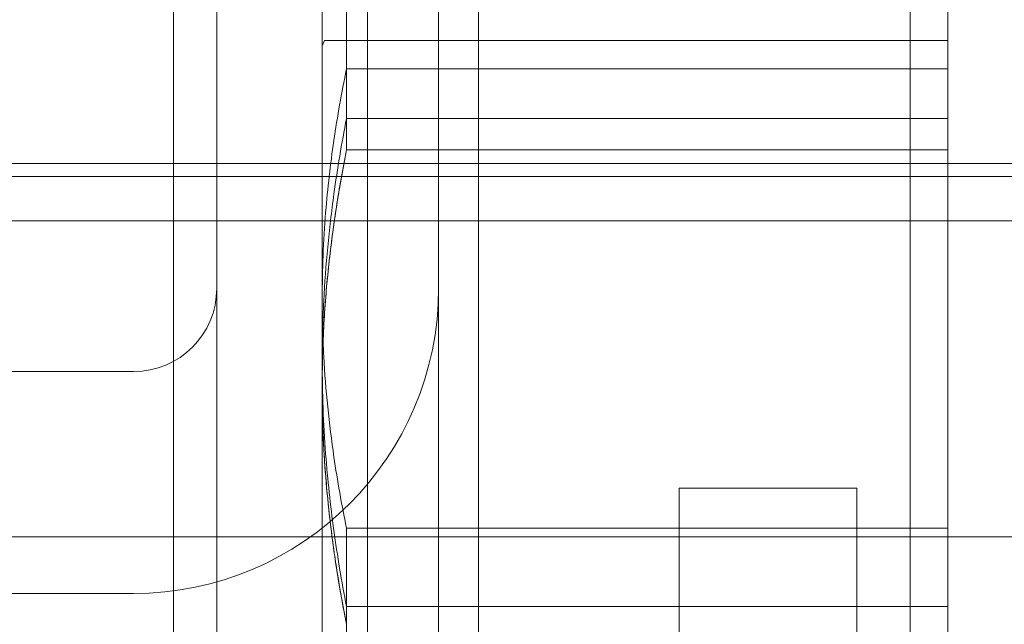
# Model space of a CAD drawing. Header units: inches. Extents: x 1 to 109, y 1 to 85.
# Tile 585 of 656: x 88.1844 to 88.3323, y 24.5962 to 24.6871. Entities that reach past the tile are written whole.
import ezdxf

# ---------------------------------------------------------------- set-up
doc = ezdxf.new("R2010")
doc.units = ezdxf.units.IN
doc.header["$MEASUREMENT"] = 0

msp = doc.modelspace()

# ---------------------------------------------------------------- linework, layer by layer
at = {"color": 7, "linetype": 'Continuous', "lineweight": 15, "ltscale": 5}
for p, q in [((88.21399, 24.79669), (88.21399, 23.96336)), ((88.31816, 24.79669), (88.31816, 23.96336)), ((88.21399, 24.78811), (88.21399, 23.95477)), ((88.31816, 24.78811), (88.31816, 23.95477)), ((88.20748, 24.74827), (88.20748, 24.58161)), ((88.23664, 24.74811), (88.23664, 24.58144)), ((88.24732, 24.73861), (88.24732, 24.21361)), ((88.24732, 24.73861), (88.24732, 24.38013)), ((88.32382, 24.73336), (88.32382, 24.44336)), ((88.24732, 24.73002), (88.24732, 24.20502)), ((88.24732, 24.73002), (88.24732, 24.37155)), ((88.32382, 24.43477), (88.32382, 24.72477)), ((88.21399, 24.64669), (88.21399, 24.71336)), ((88.24732, 24.64669), (88.24732, 24.71336)), ((88.23348, 24.67966), (88.23348, 24.69456)), ((88.32382, 24.67966), (88.32382, 24.69456)), ((88.22982, 24.69225), (88.22982, 24.48585)), ((88.22982, 24.69225), (88.22982, 24.64517)), ((88.25332, 24.69307), (88.25332, 24.48503)), ((88.22982, 24.48446), (88.22982, 24.69086)), ((88.22982, 24.69086), (88.22982, 24.63556)), ((88.25332, 24.48364), (88.25332, 24.69168)), ((88.23348, 24.69018), (88.23348, 24.67224)), ((88.32382, 24.69018), (88.32382, 24.67224)), ((88.2302, 24.68394), (88.22982, 24.68312)), ((88.22982, 24.68312), (88.2302, 24.68394)), ((88.25332, 24.68394), (88.2302, 24.68394)), ((88.23348, 24.68394), (88.23348, 24.66749)), ((88.23348, 24.66749), (88.23348, 24.68394)), ((88.32382, 24.68394), (88.23348, 24.68394)), ((88.25332, 24.68394), (88.25332, 24.47561)), ((88.32382, 24.66749), (88.32382, 24.68394)), ((88.32382, 24.68394), (88.32382, 24.66749)), ((88.22982, 24.63186), (88.22982, 24.68312)), ((88.22982, 24.47642), (88.22982, 24.68312)), ((88.22982, 24.68312), (88.22982, 24.63186)), ((88.23348, 24.67966), (88.32382, 24.67966)), ((88.32382, 24.61068), (88.32382, 24.67966)), ((88.32382, 24.67224), (88.23348, 24.67224)), ((88.32382, 24.67224), (88.32382, 24.59888)), ((88.32382, 24.66749), (88.23348, 24.66749)), ((88.32382, 24.59622), (88.32382, 24.66749)), ((88.21399, 24.66544), (88.10982, 24.66544)), ((88.21399, 24.66544), (88.10982, 24.66544)), ((88.31816, 24.66544), (88.21399, 24.66544)), ((88.31816, 24.66544), (88.21399, 24.66544)), ((88.21399, 24.66544), (88.21399, 24.51127)), ((88.21399, 24.66544), (88.21399, 24.51127)), ((88.42232, 24.66544), (88.31816, 24.66544)), ((88.42232, 24.66544), (88.31816, 24.66544)), ((88.31816, 24.66544), (88.31816, 24.51127)), ((88.31816, 24.66544), (88.31816, 24.51127)), ((88.39732, 24.66352), (87.88899, 24.66352)), ((88.39732, 24.66352), (88.08482, 24.66352)), ((88.21399, 24.65686), (88.10982, 24.65686)), ((88.21399, 24.65686), (88.10982, 24.65686)), ((88.31816, 24.65686), (88.21399, 24.65686)), ((88.31816, 24.65686), (88.21399, 24.65686)), ((88.21399, 24.65686), (88.21399, 24.50269)), ((88.21399, 24.65686), (88.21399, 24.50269)), ((88.42232, 24.65686), (88.31816, 24.65686)), ((88.42232, 24.65686), (88.31816, 24.65686)), ((88.31816, 24.65686), (88.31816, 24.50269)), ((88.31816, 24.65686), (88.31816, 24.50269)), ((88.22982, 24.64517), (88.22982, 24.54115)), ((88.22982, 24.53154), (88.22982, 24.63556)), ((88.13406, 24.63419), (88.20149, 24.63419)), ((88.22982, 24.52769), (88.22982, 24.63186)), ((88.22982, 24.63186), (88.22982, 24.52769)), ((88.31016, 24.61669), (88.28349, 24.61669)), ((88.28349, 24.25169), (88.28349, 24.61669)), ((88.31016, 24.25169), (88.31016, 24.61669)), ((88.39732, 24.60936), (87.88899, 24.60936)), ((88.23348, 24.57783), (88.23348, 24.61068)), ((88.32382, 24.61068), (88.23348, 24.61068)), ((88.32382, 24.57783), (88.32382, 24.61068)), ((88.20149, 24.60086), (88.13482, 24.60086)), ((88.23348, 24.59888), (88.23348, 24.56603)), ((88.23348, 24.59888), (88.32382, 24.59888)), ((88.32382, 24.59888), (88.32382, 24.56603)), ((88.23348, 24.56332), (88.23348, 24.59622)), ((88.32382, 24.56332), (88.32382, 24.59622))]:
    msp.add_line(p, q, dxfattribs=at)
at = {"color": 7, "linetype": 'Continuous', "lineweight": 15, "ltscale": 25}
for radius in [0.04583, 0.04583, 0.0125, 0.0125]:
    msp.add_arc((88.20149, 24.64669), radius, 270, 0, dxfattribs=at)
at = {"color": 7, "linetype": 'Continuous', "lineweight": 15, "ltscale": 5}
for points, knots in [([(88.2302, 24.68394), (88.23036, 24.68394), (88.23067, 24.68394), (88.23141, 24.68394), (88.23233, 24.68394), (88.23309, 24.68394), (88.23348, 24.68394)], [0, 0, 0, 0, 0.249484, 0.49919, 0.749506, 1, 1, 1, 1]), ([(88.23348, 24.68394), (88.23322, 24.68394), (88.23263, 24.68394), (88.23186, 24.68394), (88.23116, 24.68394), (88.23059, 24.68394), (88.23033, 24.68394), (88.2302, 24.68394)], [0, 0, 0, 0, 0.168225, 0.375887, 0.583653, 0.791763, 1, 1, 1, 1]), ([(88.22982, 24.64517), (88.22985, 24.64733), (88.2299, 24.65164), (88.23029, 24.65776), (88.23086, 24.66352), (88.23156, 24.66891), (88.23242, 24.67429), (88.23313, 24.67787), (88.23348, 24.67966)], [0, 0, 0, 0, 0.18677, 0.37376, 0.530112, 0.686465, 0.843231, 1, 1, 1, 1]), ([(88.23348, 24.67224), (88.23313, 24.67035), (88.23243, 24.66658), (88.23146, 24.66012), (88.2306, 24.65287), (88.23009, 24.64596), (88.22986, 24.64019), (88.22984, 24.6371), (88.22982, 24.63556)], [0, 0, 0, 0, 0.155646, 0.311379, 0.529997, 0.748924, 0.874428, 1, 1, 1, 1]), ([(88.23348, 24.66749), (88.23306, 24.66529), (88.23223, 24.66088), (88.23137, 24.65497), (88.23075, 24.64978), (88.23034, 24.64531), (88.23005, 24.64083), (88.22986, 24.63635), (88.22984, 24.63335), (88.22982, 24.63186)], [0, 0, 0, 0, 0.1868707, 0.3738941, 0.4989393, 0.6239838, 0.7492719, 0.8745595, 1, 1, 1, 1]), ([(88.22982, 24.63186), (88.22984, 24.63362), (88.22988, 24.63757), (88.2302, 24.64371), (88.23072, 24.64952), (88.23133, 24.65458), (88.23214, 24.66033), (88.23294, 24.66463), (88.23348, 24.66749)], [0, 0, 0, 0, 0.1478618, 0.3310765, 0.514491, 0.6357787, 0.7570671, 1, 1, 1, 1]), ([(88.23348, 24.61068), (88.23313, 24.61245), (88.23243, 24.616), (88.23146, 24.62207), (88.2306, 24.62889), (88.23009, 24.63539), (88.22986, 24.64082), (88.22984, 24.64372), (88.22982, 24.64517)], [0, 0, 0, 0, 0.155646, 0.311379, 0.529997, 0.748924, 0.874428, 1, 1, 1, 1]), ([(88.22982, 24.63556), (88.22985, 24.63327), (88.2299, 24.62867), (88.23029, 24.62217), (88.23086, 24.61604), (88.23156, 24.61031), (88.23242, 24.60459), (88.23313, 24.60078), (88.23348, 24.59888)], [0, 0, 0, 0, 0.18677, 0.37376, 0.530112, 0.686465, 0.843231, 1, 1, 1, 1]), ([(88.22982, 24.63186), (88.22984, 24.63009), (88.22988, 24.62614), (88.2302, 24.62), (88.23072, 24.61419), (88.23133, 24.60913), (88.23214, 24.60338), (88.23294, 24.59908), (88.23348, 24.59622)], [0, 0, 0, 0, 0.147862, 0.331077, 0.514491, 0.635779, 0.757067, 1, 1, 1, 1]), ([(88.23348, 24.59622), (88.23316, 24.59787), (88.23253, 24.60118), (88.23177, 24.60597), (88.23114, 24.6106), (88.23064, 24.61505), (88.23026, 24.61952), (88.22991, 24.62512), (88.22986, 24.62923), (88.22982, 24.63186)], [0, 0, 0, 0, 0.140189, 0.28044, 0.405352, 0.530263, 0.655406, 0.780549, 1, 1, 1, 1])]:
    msp.add_open_spline(points, degree=3, knots=knots, dxfattribs=at)

doc.saveas('drawing.dxf')
